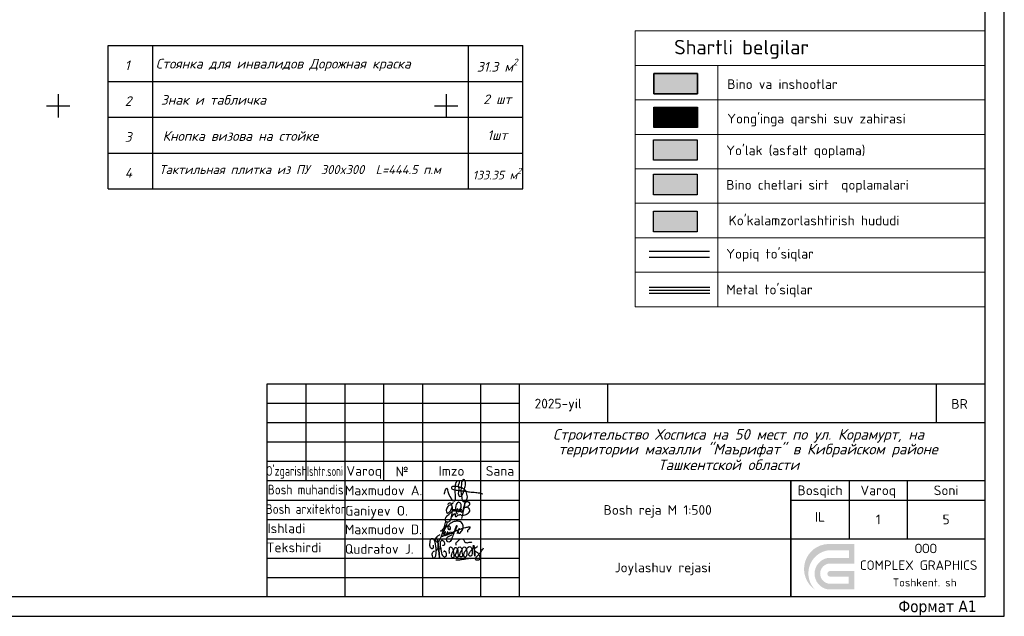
# Model space of a CAD drawing. Header units: millimetres. Extents: x -1999051 to 910003, y -179169 to 459591.
# Tile 365 of 656: x -1702509 to -1575611, y -179169 to -102209. Entities that reach past the tile are written whole.
import ezdxf
from ezdxf.enums import TextEntityAlignment as Align

# ---------------------------------------------------------------- set-up
doc = ezdxf.new("R2010")
doc.units = ezdxf.units.MM
doc.layers.get('Defpoints').update_dxf_attribs({"lineweight": 30, "true_color": 0x00b0eb})
for name, color, linetype in [('(001) Сетка', 92, 'Continuous'), ('GLUXOY OG', 7, 'Continuous'), ('METALL OG', 7, 'Continuous')]:
    doc.layers.add(name, color=color, linetype=linetype)
doc.styles.add('-GOST 250', font='isocpeui.ttf')
doc.styles.add('COMPLEX', font='isocpeur.ttf')
doc.styles.add('FAYZXON', font='GOTHICB.TTF')
doc.styles.get("Standard").update_dxf_attribs({"font": 'isocpeui.ttf'})
doc.linetypes.add('FENCELINE1', pattern='A,6.35,-2.54,[133,ltypeshp.shx,S=2.54,R=0,X=-2.54,Y=0],-2.54,25.4', length=36.83)
doc.linetypes.add('ОГРАДА_ГЛИН', pattern='A,4,["|",Standard,S=0.8,R=0,X=0,Y=-0.8],0.5,["|",Standard,S=0.8,R=0,X=0,Y=-0.8],3.5', length=8)

# ---------------------------------------------------------------- blocks, each defined once
blk = doc.blocks.new('A$C77aec0c1')
at = {"color": 184, "lineweight": 30}
for points in [[(-78.38131271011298, 25.21388700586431), (-78.38131271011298, 19.79743723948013), (-80.05334583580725, 15.39340606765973), (-82.68806330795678, 15.24154528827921), (-85.88012004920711, 18.27880580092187), (-87.60282130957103, 24.60643443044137), (-87.55235231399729, 33.4785716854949), (-85.77858974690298, 41.53703866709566), (-83.19454040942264, 44.87802546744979), (-79.54647045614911, 45.28299385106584), (-74.7837168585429, 37.3354916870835), (-71.43828727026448, 24.00774932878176), (-70.32271515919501, 12.75112639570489), (-70.5771842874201, 1.906071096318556), (-72.4532481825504, -8.184792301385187), (-74.47995314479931, -11.88012880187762), (-76.65866251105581, -12.43696032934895), (-79.29337998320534, -9.804665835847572), (-81.06674427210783, -2.515237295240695), (-80.50939989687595, 2.799970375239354), (-78.63469933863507, 6.343443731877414), (-76.25332253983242, 8.115178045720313), (-74.22661757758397, 8.570767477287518)], [(-70.25239909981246, 8.75258656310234), (-64.19821778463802, 15.39952532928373), (-63.40894784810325, 26.03341881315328), (-64.74115322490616, 36.46708988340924), (-65.76399743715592, 41.0897367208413), (-65.97653441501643, 40.38685639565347), (-65.37576810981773, 38.60301586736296), (-63.87196156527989, 30.59607789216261), (-63.40894784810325, 26.03341881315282), (-62.36317654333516, 17.41372238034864), (-61.31740523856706, 7.749214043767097), (-60.53307293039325, -1.262287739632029), (-59.74874062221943, -9.098375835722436), (-59.2258575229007, -11.57980499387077), (-59.5150228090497, -10.30603150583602), (-59.7716569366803, -8.767656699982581), (-61.00463941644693, 4.422823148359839), (-61.57869615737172, 9.74844633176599), (-62.15275289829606, 15.15600094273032), (-62.36891072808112, 16.81688866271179), (-60.51868385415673, 14.96835856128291), (-58.20589770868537, 15.68723229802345), (-56.61264196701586, 21.232817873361), (-56.71145070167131, 31.16451189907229), (-55.80471933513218, 37.08934982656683), (-53.17510799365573, 40.04494136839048), (-49.97027571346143, 39.71654178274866), (-45.94368318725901, 34.70845815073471), (-45.36845714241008, 29.70037451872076), (-46.27238524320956, 25.67748727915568), (-48.81981851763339, 25.02068810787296), (-50.29897266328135, 25.34908769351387)], [(-10.36332725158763, 26.11942423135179), (-11.28868578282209, 30.65789709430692), (-5.904802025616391, 37.3815634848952), (1.24900448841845, 43.45217603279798), (6.212270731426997, 44.29263580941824), (10.33430705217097, 42.19148991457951), (12.43738441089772, 37.98919812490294), (14.96107928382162, 34.45927557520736), (18.41012758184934, 33.03049655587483), (24.88761176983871, 33.534770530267), (29.43026560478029, 34.62736611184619), (33.63642032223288, 34.37522794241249), (35.06651476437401, 33.95499923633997)], [(-56.63358278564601, 20.26220782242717), (-55.65266897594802, 12.38186395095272), (-53.41380428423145, 2.023545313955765), (-50.85857394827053, -4.48218267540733), (-47.72635595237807, -7.44681833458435), (-43.44016263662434, -8.187977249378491), (-40.22552147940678, -6.458607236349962), (-38.65940992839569, -1.352844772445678), (-39.64853381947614, 2.929406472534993), (-41.46191996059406, 5.976392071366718), (-44.18200683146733, 7.705764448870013), (-46.98451686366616, 7.211657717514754), (-47.64392768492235, 5.729339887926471)], [(-30.37022462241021, 1.027356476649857), (-29.83874790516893, 17.35528437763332), (-28.37718437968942, 20.14297926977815), (-25.5869239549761, 19.87748654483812), (-20.53787982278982, 13.63835785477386), (-18.94344456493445, 4.61153663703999), (-17.48188103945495, -7.070233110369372), (-18.54483447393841, -11.05265472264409), (-21.86657672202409, -11.4508985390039), (-23.99248869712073, -7.866718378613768), (-23.32814024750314, -0.565611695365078), (-20.40500809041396, 7.266482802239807), (-16.95039921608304, 14.03660167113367), (-13.89440043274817, 18.68275982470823), (-9.642576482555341, 18.28451600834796), (-6.320839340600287, 10.85066296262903), (-4.992142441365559, -2.424074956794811), (-4.992142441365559, -8.795950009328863), (-8.978228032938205, -10.123423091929), (-12.29996517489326, -6.539245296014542), (-11.23701174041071, 0.2308735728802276), (-8.313879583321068, 6.337251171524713), (-6.852316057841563, 12.84187495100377), (-4.726404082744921, 17.88627455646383), (-0.2088366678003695, 20.54122308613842), (4.175859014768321, 17.88627455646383), (6.03603263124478, 9.655936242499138), (7.098986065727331, 1.027356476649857), (7.630462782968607, -6.804738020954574), (4.707335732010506, -8.795950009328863), (0.05690169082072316, -8.132213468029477), (-0.07597004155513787, -1.362096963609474), (3.245772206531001, 6.86824135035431), (7.763334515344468, 15.76231620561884), (10.5535949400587, 19.87748654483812), (16.0012440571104, 19.61199145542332), (19.32298630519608, 13.24011640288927), (20.38593973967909, 0.8946101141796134), (19.45585293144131, -6.141001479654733), (16.79846423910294, -9.19419146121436), (13.60959372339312, -8.530454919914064), (11.74942010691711, -0.96385314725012), (15.07115724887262, 6.86824135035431), (19.85446302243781, 14.16934803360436), (24.37203043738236, 19.87748654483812), (31.01550472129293, 21.07221326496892), (35.00159031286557, 14.5675894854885), (36.19741547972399, 0.8946101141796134), (34.0715035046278, -5.610013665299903), (29.28820283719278, -6.406496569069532), (26.89654739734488, -3.486055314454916), (30.48402800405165, 6.337251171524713), (35.40020040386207, 12.44363113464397), (39.65202435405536, 19.34649636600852), (40.4492445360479, 25.18738123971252), (40.6972237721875, 24.31052509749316), (43.89938043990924, -4.864757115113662), (43.81602285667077, -3.865409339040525), (42.93788251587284, 9.739231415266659), (43.06582503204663, 12.45725287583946), (45.48313367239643, 16.53792079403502), (50.40110853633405, 21.11825905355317), (52.2349345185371, 22.200886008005), (51.23466394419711, 21.78449011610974)], [(42.90287533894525, 10.75234727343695), (45.09337761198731, 7.658094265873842), (48.29627466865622, 5.717141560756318), (51.70919198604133, 3.671270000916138), (54.859582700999, -0.4204683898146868), (57.80128074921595, -5.834731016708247), (58.90391392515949, -10.66088483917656), (58.53636953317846, -15.48704102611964), (56.7521853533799, -17.91289319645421), (51.9740980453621, -18.54239213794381), (48.35115025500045, -18.07026793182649), (46.09337245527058, -15.60473277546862), (45.77833440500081, -12.56215692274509), (48.08861854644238, -9.414664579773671), (51.0814851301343, -6.319630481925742), (54.54866529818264, -2.634870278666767), (57.90908137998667, 0.9847462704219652), (62.217527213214, 6.347087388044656), (66.52651940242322, 12.8131229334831), (69.834429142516, 17.79665149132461)], [(-11.80559928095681, -17.26645815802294), (-2.735097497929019, -17.5279586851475), (7.905304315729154, -15.87180409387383), (17.57848186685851, -14.81041480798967), (25.11311381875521, -13.08979571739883), (30.92554491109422, -13.08979571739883)]]:
    blk.add_spline(points, degree=3, dxfattribs=at)
blk = doc.blocks.new('A$C4c4061ee')
at = {"color": 184, "lineweight": 30}
blk.add_spline([(-39.74353470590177, -7.066288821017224), (-36.82961242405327, 4.046206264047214), (-33.9923730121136, 7.878101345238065), (-31.15513360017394, -0.09223704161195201), (-24.10037650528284, -16.18619768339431), (-16.66013001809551, -23.47737302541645), (-13.89957347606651, -23.47737302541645), (-12.51929520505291, -17.8828110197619), (-12.51929520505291, 12.71720958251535), (-8.301108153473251, 24.82599777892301), (-4.390321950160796, 27.04849679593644), (-3.39345802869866, 21.37729285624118), (-5.693917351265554, 12.8704869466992), (-4.390321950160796, 8.042298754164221), (-4.390321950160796, -10.04424811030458), (-2.013179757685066, -12.57329535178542), (3.277884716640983, -9.967606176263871), (9.642495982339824, 6.126347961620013), (12.63310113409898, 19.46134856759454), (7.572085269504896, 28.88780565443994), (4.734845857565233, 26.58867120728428), (2.357703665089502, 16.62574009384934), (1.1307911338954, -1.154252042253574), (2.894470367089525, -14.18269141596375), (6.805256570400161, -24.83536091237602), (10.94609138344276, -24.83536091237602), (15.01024332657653, -21.31002055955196), (16.54388733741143, -17.24820618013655), (16.54388733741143, -9.890970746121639), (12.01963817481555, 1.987904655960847), (5.88507551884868, 7.352560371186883), (-2.703325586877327, 10.34143320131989), (-9.988117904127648, 12.10410662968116), (-16.96619212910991, 12.10410662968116), (-21.49044129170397, 11.18445545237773), (-22.48730521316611, 7.73574402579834), (-20.03348015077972, 5.436609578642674), (-13.95984342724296, 3.668518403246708), (-0.6938408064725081, 1.752574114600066), (10.96184832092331, 0.5263682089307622), (22.23410971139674, -1.236305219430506), (37.57053643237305, -2.61578848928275), (43.47506386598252, -3.61208160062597), (49.27660224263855, -4.469789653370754), (54.8951084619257, -6.391593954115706)], degree=3, dxfattribs=at)
blk = doc.blocks.new('Odil Ganiyev')
at = {"color": 184, "lineweight": 30}
for points in [[(278218.2051830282, -189287.7762238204), (278220.3753585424, -189298.3256989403), (278251.3946131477, -189228.5199908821), (278257.8389691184, -189293.9968684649), (278314.7725375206, -189205.9786257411), (278295.0414358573, -189231.061274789), (278320.1428341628, -189287.5561976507), (278380.2964745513, -189198.4648373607), (278354.815996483, -189238.8983742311), (278383.5186525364, -189286.4830800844), (278449.0446955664, -189192.0241665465), (278427.7340948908, -189223.4364403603), (278438.3041022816, -189281.1155268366), (278514.5707385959, -189197.3917197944), (278494.165717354, -189208.1631865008), (278504.9020986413, -189282.1896271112), (278604.2546478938, -188932.4946979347), (278562.7315404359, -189513.518486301)], [(278008.5945511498, -189094.8101020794), (278081.0024050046, -189029.3176129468), (278139.3426344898, -189054.7083433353), (278204.400167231, -188992.9621068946)], [(278173.5925280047, -189155.4917721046), (278172.6471103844, -189633.027333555), (278135.4993996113, -189698.8294876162), (278035.879343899, -189702.204108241), (278007.5494496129, -189605.357213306), (278073.6314762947, -189469.1911728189), (278127.884108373, -189405.1461013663), (278218.2051830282, -189287.7762238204)], [(278212.7110742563, -189508.6004389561), (278316.0087587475, -189388.4872286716), (278339.6422759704, -189482.9500730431), (278420.6783357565, -189424.9498474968), (278521.2825563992, -189381.9738374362)]]:
    blk.add_spline(points, degree=3, dxfattribs=at)
for points, knots in [([(278092.585464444, -189110.7355109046), (278063.2194188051, -189124.2674054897), (277979.370430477, -189180.2556237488), (277976.1723904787, -189468.8543651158), (278120.9857520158, -189357.1201562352), (278158.7843846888, -189260.4993996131), (278167.4294188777, -189221.9077254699)], [0, 0, 0, 0, 84.01965011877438, 319.3343002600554, 434.0069741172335, 519.9639260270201, 519.9639260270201, 519.9639260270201, 519.9639260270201]), ([(278167.4294188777, -189221.9077254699), (278181.3387233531, -189151.2748930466), (278170.7899638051, -189084.1800938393), (278111.1856448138, -189102.5741176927), (278092.585464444, -189110.7355109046)], [526.8260919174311, 526.8260919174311, 526.8260919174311, 526.8260919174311, 665.5590851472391, 706.3961257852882, 706.3961257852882, 706.3961257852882, 706.3961257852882]), ([(278396.1967646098, -189316.1294269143), (278466.1538288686, -189242.8891530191), (278495.302956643, -189144.9180396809), (278487.2601476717, -189009.0998779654), (278377.6673267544, -188943.6380905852), (278332.0648927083, -188997.5609160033), (278318.9360969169, -189019.7150940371), (278305.4029493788, -189050.3942673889), (278280.2404771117, -189133.7043541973), (278300.2727365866, -189288.4465314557), (278387.6358799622, -189385.8034520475)], [0, 0, 0, 0, 210.3316614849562, 341.5442091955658, 437.9935387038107, 521.2099932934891, 521.2099932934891, 521.2099932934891, 602.6433944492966, 823.015148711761, 823.015148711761, 823.015148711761, 823.015148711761]), ([(278616.6842967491, -189117.5460859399), (278680.2310006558, -189058.40023725), (278779.8970886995, -189126.564977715), (278816.8257756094, -189262.3978800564), (278675.2131768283, -189400.3526046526), (278594.5317891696, -189411.9745325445), (278531.2075642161, -189409.6795947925)], [498.211238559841, 498.211238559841, 498.211238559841, 498.211238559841, 560.9624334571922, 628.5608440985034, 789.1848951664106, 992.2030792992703, 992.2030792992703, 992.2030792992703, 992.2030792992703]), ([(278603.8079360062, -188938.7967392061), (278630.1334271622, -188908.0624409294), (278657.9278604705, -188890.0017188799), (278745.5528651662, -188896.5335061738), (278775.8709600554, -188979.5165954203), (278742.8387325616, -189053.7339745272), (278691.3271529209, -189101.1804010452), (278616.6842967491, -189117.5460859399)], [0, 0, 0, 0, 59.30168677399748, 137.8344496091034, 232.6714706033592, 306.9556540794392, 371.4434606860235, 371.4434606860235, 371.4434606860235, 371.4434606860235])]:
    blk.add_open_spline(points, degree=3, knots=knots, dxfattribs=at)
blk = doc.blocks.new('A$C919267a4')
at = {"color": 184, "lineweight": 30}
for points in [[(-21.28891376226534, -6.07468750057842), (-26.61016676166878, -9.239230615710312), (-29.95244480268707, -12.62353394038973), (-31.66755464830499, -15.56831034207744), (-31.66755464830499, -17.37034536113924), (-30.83199517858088, -19.65584763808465), (-28.50120006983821, -22.07320343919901), (-26.39027916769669, -22.82038424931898), (-24.10346157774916, -22.11715678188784), (-22.82812692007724, -19.91955468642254), (-19.66175895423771, -13.7662818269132), (-13.8233517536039, 4.263785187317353), (-12.20520664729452, 9.74823619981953), (-8.898565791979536, 21.20934672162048), (-7.702551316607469, 23.31874945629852), (-6.436172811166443, 23.31874945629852), (-5.876901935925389, 20.4486573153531), (-13.95777436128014, 7.055388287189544), (-17.08885321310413, 3.705744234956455), (-18.80874235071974, 2.207220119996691), (-19.60253321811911, 2.207220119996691), (-19.60253321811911, 3.617596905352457), (-18.94103636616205, 3.617596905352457)], [(17.92008094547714, 0.1315986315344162), (19.45321177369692, 1.247316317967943), (19.45321177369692, -2.055206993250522), (22.17714046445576, -2.81389970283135), (26.06207565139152, 0.9795443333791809), (28.74134406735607, 4.639099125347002), (25.57223169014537, 21.96670613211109), (16.90926291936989, 24.01962901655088), (8.380274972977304, 22.36836736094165), (-1.309746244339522, 15.76331423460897), (-3.721093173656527, 9.292150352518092), (-2.336798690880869, 4.873909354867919)], [(-14.77463167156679, -1.901233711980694), (-14.9802884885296, -1.437206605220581), (-15.41256670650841, -1.654144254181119), (-17.24281973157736, -7.852286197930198), (-16.78908316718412, -9.091566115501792), (-16.09406433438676, -9.490970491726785), (-13.52251071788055, -8.587969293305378), (-8.639011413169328, -0.5636550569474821), (-8.639011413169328, 0.09623043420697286), (-9.281899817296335, 0.3219807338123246), (-9.768410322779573, -0.424731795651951), (-11.73182915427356, -5.02654531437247), (-11.73182915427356, -6.688720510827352), (-10.00480454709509, -8.079878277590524), (-5.847489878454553, -5.048235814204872), (-3.620661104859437, -1.348259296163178), (-3.620661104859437, 0.01488618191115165), (-3.982521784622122, 0.5156342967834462), (-4.734075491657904, -0.346763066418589), (-6.793896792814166, -4.241472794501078), (-6.793896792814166, -5.910633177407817), (-5.09593617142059, -5.910633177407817), (-1.978365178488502, -4.074556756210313), (0.05362377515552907, -0.2076641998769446), (0.05362377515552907, -0.04074816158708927), (-0.4195796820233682, -0.9866100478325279), (-1.477329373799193, -4.158014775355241), (2.753656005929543, -1.682091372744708), (3.533042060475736, 0.0427098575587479), (3.421699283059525, 0.0427098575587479), (2.976341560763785, -1.487358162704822), (2.976341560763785, -3.657266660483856), (11.09299843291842, 1.30587091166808), (13.90232517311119, 4.559244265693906), (16.53327856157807, 11.02142626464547), (17.20216524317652, 13.20519456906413), (16.1319385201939, 13.87369772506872), (14.66039853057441, 12.75952796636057), (12.10624849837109, 5.448535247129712), (8.468002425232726, -4.74694924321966), (4.187711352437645, -16.79615523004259), (1.762213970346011, -21.00268133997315), (-1.519352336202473, -22.57121991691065), (-6.869722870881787, -17.08134465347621), (-5.799643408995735, -13.1600014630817), (5.329118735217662, -6.386777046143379)], [(0.4744022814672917, 7.09542628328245), (-0.3257475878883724, 5.90784702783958), (0.03762586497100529, 4.734556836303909), (2.273758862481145, 7.947144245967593), (-0.3816532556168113, 13.25489085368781), (-10.19268293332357, 8.114756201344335), (-13.46301723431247, -1.103972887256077), (-13.96615485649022, -3.087395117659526), (-9.382077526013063, -6.104429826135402), (-2.983352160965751, -4.914639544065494), (17.45941699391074, 3.869753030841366), (36.44557615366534, 10.35891970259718), (43.83406705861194, 11.61199971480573), (45.22134692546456, 11.61199971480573), (40.98891570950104, 4.418642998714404), (39.64245394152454, 1.835509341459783), (39.64245394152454, -0.2934961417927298)], [(21.28404206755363, 8.52179615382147), (16.23810038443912, -4.06350012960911)]]:
    blk.add_spline(points, degree=3, dxfattribs=at)
blk = doc.blocks.new('A$C5df6ade7')
at = {"true_color": 0x00005c}
h = blk.add_hatch(color=178, dxfattribs=at)
h.dxf.hatch_style = 1
edge = h.paths.add_edge_path()
edge.add_line((-16849.21810315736, 3326.462507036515), (-16849.21810315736, 964.251724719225))
edge.add_line((-16849.21810315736, 964.2517247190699), (-20181.69652540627, 964.2517247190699))
edge.add_ellipse((-19897.31690867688, 3002.324679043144), major_axis=(-2057.817567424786, 0.0001175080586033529), ratio=0.9999999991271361, start_angle=277.9434018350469, end_angle=442.05660470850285, ccw=False)
edge.add_line((-20181.69652540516, 5040.397633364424), (-17506.82744241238, 5040.397633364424))
edge.add_line((-17506.8274424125, 5040.397633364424), (-17506.8274424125, 6019.253246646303))
edge.add_line((-17506.8274424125, 6019.253246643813), (-20181.69652540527, 6019.253246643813))
edge.add_ellipse((-19750.8076520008, 3046.91204707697), major_axis=(3003.410966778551, 0.08913234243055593), ratio=0.999999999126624, start_angle=98.24678756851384, end_angle=224.8650110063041)
edge.add_ellipse((-20087.9373690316, 3608.142814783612), major_axis=(-3223.677377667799, 0.2010872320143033), ratio=0.9999999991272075, start_angle=271.6702301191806, end_angle=416.2416434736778, ccw=False)
edge.add_line((-20181.69652540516, 6830.456436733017), (-16849.21810315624, 6830.456436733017))
edge.add_line((-16849.21810315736, 6830.456436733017), (-16849.21810315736, 4313.284424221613))
edge.add_line((-16849.21810315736, 4313.284424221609), (-19971.31918665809, 4313.284424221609))
edge.add_ellipse((-19928.0987157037, 3007.217065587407), major_axis=(1306.782140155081, 0.6289266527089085), ratio=0.9999999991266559, start_angle=91.86776897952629, end_angle=268.0770805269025)
edge.add_line((-19971.31918665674, 1701.149706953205), (-17565.47256102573, 1701.149706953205))
edge.add_line((-17565.47256102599, 1701.149706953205), (-17565.47256102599, 2625.155906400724))
edge.add_line((-17565.47256102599, 2625.155906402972), (-19971.31918665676, 2625.155906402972))
edge.add_ellipse((-19936.69700466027, 2988.478745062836), major_axis=(364.9687394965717, 1.971714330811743e-05), ratio=0.9999999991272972, start_angle=95.4434556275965, end_angle=264.5565381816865, ccw=False)
edge.add_line((-19971.31918665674, 3351.801583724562), (-16849.218103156, 3326.462507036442))
at = {"color": 0, "linetype": 'Continuous', "lineweight": -2}
for p, q in [((-87499.99999999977, 27499.9999999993), (-87499.99999999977, 14999.99999999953)), ((-82499.99999999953, 27499.9999999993), (-82499.99999999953, -4.656612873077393e-10)), ((-77499.99999999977, 27499.9999999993), (-77499.99999999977, 14999.99999999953)), ((-72500, 27499.9999999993), (-72500, -4.656612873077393e-10)), ((-64999.99999999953, 27499.9999999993), (-64999.99999999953, -4.656612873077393e-10)), ((-60000, -4.656612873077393e-10), (-60000, 27494.84240810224)), ((-92499.99999999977, 24999.99999999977), (-60000, 24999.99999999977)), ((-92499.99999999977, 22499.99999999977), (-60000, 22499.99999999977)), ((-60000, 22499.99999999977), (0, 22499.99999999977)), ((-92499.99999999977, 19999.99999999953), (-60000, 19999.99999999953)), ((-92499.99999999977, 17499.99999999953), (-60000, 17499.99999999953)), ((-92499.99999999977, 14999.99999999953), (0, 14999.99999999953)), ((-25000, -4.656612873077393e-10), (-25000, 14999.99999999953)), ((-25000, 14999.99999999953), (-25000, -4.656612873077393e-10)), ((-17500, 14999.99999999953), (-17500, 7499.999999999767)), ((-10000, 14999.99999999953), (-10000, 7499.999999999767)), ((-92499.99999999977, 12499.9999999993), (-60000, 12499.9999999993)), ((-25000, 12499.9999999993), (0, 12499.9999999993)), ((-92499.99999999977, 9999.999999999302), (-60000, 9999.999999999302)), ((-92499.99999999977, 7499.999999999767), (-60000, 7499.999999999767)), ((-60000, 7499.999999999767), (0, 7499.999999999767)), ((-92499.99999999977, 4999.999999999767), (-60000, 4999.999999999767)), ((-92499.99999999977, 2499.999999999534), (-60000, 2499.999999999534))]:
    blk.add_line(p, q, dxfattribs=at)
for points in [[(-92499.99999999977, 27499.9999999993), (0, 27499.9999999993), (0, -4.656612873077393e-10), (-92499.99999999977, -4.656612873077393e-10)], [(0, -4.656612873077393e-10), (-92499.99999999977, -4.656612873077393e-10), (-92499.99999999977, 27499.9999999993), (0, 27499.9999999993)]]:
    blk.add_lwpolyline(points, close=True, dxfattribs=at)
for points in [[(-48653.0528951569, 27499.9999999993), (-48653.0528951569, 22499.99999999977)], [(-6294.517173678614, 27499.9999999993), (-6294.517173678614, 22499.99999999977)]]:
    blk.add_lwpolyline(points)
for name, p, xscale, yscale, zscale in [('A$C4c4061ee', (-67585.6137836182, 13619.19648465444), 52.29879610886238, 52.29879610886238, 52.29879610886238), ('A$C919267a4', (-69002.4344418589, 8374.750479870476), 58.07376934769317, 58.07376934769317, 58.07376934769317), ('A$C77aec0c1', (-67674.37335259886, 5552.314335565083), 43.88005645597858, 43.88005645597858, 43.88005645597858)]:
    blk.add_blockref(name, p, dxfattribs=dict(xscale=xscale, yscale=yscale, zscale=zscale))
at = {"xscale": 3.663389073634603, "yscale": 3.663389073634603, "zscale": 3.663389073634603, "rotation": 351.5695638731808}
blk.add_blockref('Odil Ganiyev', (-975122.1808933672, 846500.8340527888), dxfattribs=at)
at = {"color": 0, "linetype": 'Continuous', "lineweight": -2, "style": 'COMPLEX'}
for s, p in [('2025-yil', (-55002.36249046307, 24942.40284403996)), ('BR', (-3273.597561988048, 24900.02123679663)), ('Varoq', (-80000, 16249.99903188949)), ('№', (-75104.20896748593, 16175.1395594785)), ('Imzo', (-68749.99999999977, 16249.99999999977)), ('Sana', (-62500, 16249.99999999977)), ('Bosqich', (-21249.99999999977, 13749.99999999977)), ('Varoq', (-13750, 13749.99999999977)), ('Soni', (-5000, 13749.99999999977)), ('Bosh reja М 1:500', (-42177.76069064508, 11217.31982278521)), ('IL', (-21249.99999999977, 10325.81648568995)), ('5', (-5000, 9999.999999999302)), ('Ishladi', (-90024.58407967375, 8850.81159582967)), ('Tekshirdi', (-89033.19926613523, 6386.150706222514))]:
    blk.add_text(s, height=1250, dxfattribs=at).set_placement(p, align=Align.MIDDLE_CENTER)
for s, p in [('Строительство Хосписа на 50 мест по ул. Корамурт, на', (-55666.1440976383, 20285.61961933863)), ('территории махалли "Маърифат" в Кибрайском районе', (-54964.65987876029, 18382.33499539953)), ('Ташкентской области', (-42129.36563156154, 16355.63037975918))]:
    blk.add_text(s, height=1366.797409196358).set_placement(p)
for s, width, p in [("O'zgarish", 0.75, (-90000, 16249.99999999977)), ('Bosh muhandis', 0.85, (-87543.26795774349, 13845.46742230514)), ('Bosh arxitektor', 0.85, (-87538.53388077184, 11335.9577436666))]:
    blk.add_text(s, height=1250, dxfattribs=dict(at, width=width)).set_placement(p, align=Align.MIDDLE_CENTER)
at = {"color": 0, "linetype": 'Continuous', "lineweight": -2, "style": 'COMPLEX', "width": 0.6607011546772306}
blk.add_text('Ishtr.soni', height=1250, dxfattribs=at).set_placement((-87373.15462886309, 15604.65754682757), (-82748.24654612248, 15604.65754682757), align=Align.FIT)
at = {"color": 0, "linetype": 'Continuous', "lineweight": -2, "style": 'COMPLEX'}
for s, p in [('Maxmudov A.', (-82496.8826800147, 13117.82877940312)), ('Ganiyev O.', (-82453.11009812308, 10489.26988704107)), ('Maxmudov D.', (-82496.8826800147, 8089.452450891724)), ('Qudratov J.', (-82496.8826800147, 5561.597836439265))]:
    blk.add_text(s, height=1250, dxfattribs=at).set_placement(p)
at = {"style": 'COMPLEX'}
for s, p in [('ООО', (-9040.660218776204, 5644.689674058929)), ('СOMPLEX GRAPHICS', (-16079.60788188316, 3488.436960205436))]:
    blk.add_text(s, height=1217.658212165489, dxfattribs=at).set_placement(p)
at = {"ltscale": 100, "style": 'COMPLEX'}
blk.add_text('Toshkent. sh', height=1033.335218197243, dxfattribs=at).set_placement((-3649.607905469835, 1347.44770396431), align=Align.RIGHT)
blk = doc.blocks.new('A11111111111')
blk.add_lwpolyline([(-186449.5644650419, -2503181.251670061), (654550.4355349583, -2503181.251670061), (654550.4355349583, -1909181.251670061), (-186449.5644650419, -1909181.251670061)], close=True)
for points in [[(649550.4355349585, -2498181.251670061), (-166449.5644650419, -2498181.251670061), (-166449.5644650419, -1914181.25167006), (649550.4355349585, -1914181.25167006), (649550.4355349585, -2498181.251670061)], [(654550.4355349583, -2498181.251670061), (654550.4355349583, -1914181.25167006)]]:
    blk.add_lwpolyline(points)
at = {"xscale": 2.00000000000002, "yscale": 2.00000000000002, "zscale": 2.00000000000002}
blk.add_blockref('A$C5df6ade7', (649552.1657675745, -2498181.251670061), dxfattribs=at)
at = {"layer": 'Defpoints', "insert": (627239.3830185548, -2499105.165595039), "char_height": 3000.000000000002, "width": 29555.90565319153, "attachment_point": 1, "style": 'FAYZXON'}
blk.add_mtext('{\\fTahoma|b0|i0|c204|p34;Формат \\fTahoma|b0|i0|c0|p34;A1}', dxfattribs=at)
blk = doc.blocks.new('A$C74aa82d5')
at = {"lineweight": 13}
h = blk.add_hatch(color=1, dxfattribs=at)
h.dxf.hatch_style = 1
h.paths.add_polyline_path([(-42667.35555752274, 30094.89718987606), (-42667.35555752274, 27440.51739596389), (-37025.27140155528, 27440.51739596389), (-37025.27140155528, 30094.89718987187)])
at = {"true_color": 0xc4c4c4}
h = blk.add_hatch(color=9, dxfattribs=at)
h.dxf.hatch_style = 1
h.paths.add_polyline_path([(-37033.22073697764, 25752.36252900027), (-42675.3048929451, 25752.36252900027), (-42675.3048929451, 23097.9827350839), (-37033.22073697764, 23097.9827350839)])
h = blk.add_hatch()
h.set_pattern_fill('ANSI34', color=4, scale=15)
h.set_pattern_definition([(45, (433302.2925929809, 124215.540418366), (-202.055762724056, 202.055762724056), []), (45, (433369.6445429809, 124215.540418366), (-202.055762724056, 202.055762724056), []), (45, (433436.996492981, 124215.540418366), (-202.055762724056, 202.055762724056), []), (45, (433504.3485929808, 124215.540418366), (-202.055762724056, 202.055762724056), [])])
h.paths.add_polyline_path([(-37033.22073697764, 25752.36252900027), (-42675.3048929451, 25752.36252900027), (-42675.3048929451, 23097.9827350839), (-37033.22073697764, 23097.9827350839)])
at = {"true_color": 0x939598}
h = blk.add_hatch(color=252, dxfattribs=at)
h.dxf.hatch_style = 1
h.paths.add_polyline_path([(-42722.26539614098, 18886.54053160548), (-37080.18124017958, 18886.54053160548), (-37080.18124017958, 21540.92032552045), (-42722.26539614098, 21540.92032552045)])
at = {"true_color": 0xb1ab95}
h = blk.add_hatch(color=253, dxfattribs=at)
h.dxf.hatch_style = 1
h.paths.add_polyline_path([(-42722.26539614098, 14438.99764927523), (-37080.18124017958, 14438.99764927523), (-37080.18124017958, 17093.3774431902), (-42722.26539614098, 17093.3774431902)])
at = {"true_color": 0x7abf6e}
h = blk.add_hatch(color=83, dxfattribs=at)
h.dxf.hatch_style = 1
h.paths.add_polyline_path([(-42722.26539614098, 12321.79323163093), (-37080.18124017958, 12321.79323163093), (-37080.18124017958, 9667.413437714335), (-42722.26539614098, 9667.413437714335)])
at = {"linetype": 'ByBlock', "lineweight": 13, "ltscale": 12}
for p, q in [((-45096.83262066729, 31127.74838092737), (1.396983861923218e-09, 31127.74838092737)), ((-34415.19803938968, 31127.74838092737), (-34415.19803938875, 0)), ((-45096.83262066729, 26680.20549859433), (9.313225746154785e-10, 26680.20549859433)), ((-45096.83262066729, 22232.66261625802), (9.313225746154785e-10, 22232.66261625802)), ((-45096.83262066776, 17785.11973392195), (0, 17785.11973392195)), ((-45096.83262066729, 17785.11973392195), (4.656612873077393e-10, 17785.11973392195)), ((-45096.83262066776, 13337.57685158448), (0, 13337.57685158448)), ((-45096.83262066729, 8895.0857646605), (0, 8895.0857646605)), ((-45096.83262066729, 4452.594677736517), (0, 4452.594677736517)), ((-45096.83262066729, 0), (0, 0))]:
    blk.add_line(p, q, dxfattribs=at)
at = {"lineweight": 13, "ltscale": 500}
blk.add_lwpolyline([(-45096.83262066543, 0), (-45096.83262066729, 35585.39485410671), (1.396983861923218e-09, 35585.39485410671), (0, 0)], close=True, dxfattribs=at)
at = {"ltscale": 500}
for points in [[(-42667.35555752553, 30094.89718987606), (-37025.27140155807, 30094.89718987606), (-37025.27140155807, 27440.51739596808), (-42667.35555752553, 27440.51739596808)], [(-42667.35555752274, 30094.89718987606), (-42667.35555752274, 27440.51739596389), (-37025.27140155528, 27440.51739596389), (-37025.27140155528, 30094.89718987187), (-42667.35555752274, 30094.89718987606)], [(-42722.26539614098, 21540.92032552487), (-37080.18124017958, 21540.92032552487), (-37080.18124017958, 18886.54053160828), (-42722.26539614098, 18886.54053160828)], [(-42722.26539614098, 17093.37744319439), (-37080.18124017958, 17093.37744319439), (-37080.18124017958, 14438.99764927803), (-42722.26539614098, 14438.99764927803)], [(-42722.26539614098, 12321.79323163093), (-37080.18124017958, 12321.79323163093), (-37080.18124017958, 9667.413437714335), (-42722.26539614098, 9667.413437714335)]]:
    blk.add_lwpolyline(points, close=True, dxfattribs=at)
at = {"color": 0, "ltscale": 500}
blk.add_lwpolyline([(-42675.3048929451, 25752.36252900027), (-37033.22073697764, 25752.36252900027), (-37033.22073697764, 23097.98273508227), (-42675.3048929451, 23097.98273508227)], close=True, dxfattribs=at)
at = {"layer": 'GLUXOY OG', "color": 186, "linetype": 'ОГРАДА_ГЛИН', "lineweight": 30, "ltscale": 800}
for p, q in [((-43287.56251486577, 7144.258516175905), (-35490.1798302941, 7144.258516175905)), ((-35490.1798302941, 6344.258516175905), (-43287.56251486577, 6344.258516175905))]:
    blk.add_line(p, q, dxfattribs=at)
at = {"layer": 'METALL OG', "color": 5, "lineweight": 30, "ltscale": 120}
for p, q in [((-35471.88599152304, 2497.440288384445), (-43287.56251486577, 2497.440288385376)), ((-35471.88599152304, 1697.440288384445), (-43287.56251486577, 1697.440288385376))]:
    blk.add_line(p, q, dxfattribs=at)
at = {"layer": 'METALL OG', "color": 5, "linetype": 'FENCELINE1', "lineweight": 30, "ltscale": 120}
blk.add_line((-35471.88599152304, 2097.440288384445), (-43287.56251486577, 2097.440288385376), dxfattribs=at)
at = {"color": 1, "linetype": 'ByBlock', "style": 'COMPLEX'}
blk.add_text('Shartli belgilar', height=1870.806453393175, dxfattribs=at).set_placement((-40048.79318945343, 32545.9801285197))
at = {"lineweight": 20, "style": 'COMPLEX'}
for s, p in [('Bino va inshootlar', (-33208.0538883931, 28074.50204768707)), ("Yong'inga qarshi suv zahirasi", (-33208.0538883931, 23632.01096077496)), ("Yo'lak (asfalt qoplama)", (-33335.04148886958, 19542.88697614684)), ('Bino chetlari sirt  qoplamalari ', (-33335.04148886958, 15095.34409381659)), ("Ko'kalamzorlashtirish hududi", (-33014.35044892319, 10498.03598730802)), ("Yopiq to'siqlar", (-33335.04148886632, 6200.258329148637)), ("Metal to'siqlar", (-33335.04148886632, 1587.626564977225))]:
    blk.add_text(s, height=1250, dxfattribs=at).set_placement(p)
blk = doc.blocks.new('Setka')
at = {"layer": '(001) Сетка'}
for p, q in [((0, 1.5), (0, -1.5)), ((-1.5, 0), (1.5, 0))]:
    blk.add_line(p, q, dxfattribs=at)
blk = doc.blocks.new('A$C05d28b1e')
at = {"layer": '(001) Сетка', "xscale": 1000, "yscale": 1000, "zscale": 1000}
for p in [(84335, -112169), (134335, -112169)]:
    blk.add_blockref('Setka', p, dxfattribs=at)

msp = doc.modelspace()

# ---------------------------------------------------------------- block references
at = {"xscale": 0.5, "yscale": 0.5, "zscale": 0.5}
msp.add_blockref('A11111111111', (-1902886.002647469, 1072421.392270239), dxfattribs=at)
msp.add_blockref('A$C74aa82d5', (-1578109.919763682, -139231.835160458))

# ---------------------------------------------------------------- texts
at = {"color": 0, "linetype": 'Continuous', "lineweight": -2, "style": 'COMPLEX'}
msp.add_text('1', height=1250, dxfattribs=at).set_placement((-1591859.919763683, -166669.2335647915), align=Align.MIDDLE_CENTER)
at = {"lineweight": 20, "style": 'COMPLEX'}
msp.add_text('Joylashuv rejasi', height=1250, dxfattribs=at).set_placement((-1619624.02322476, -173056.1662721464), align=Align.MIDDLE)

# ---------------------------------------------------------------- next in the draw order: block references
at = {"color": 5, "lineweight": 50}
msp.add_blockref('A$C05d28b1e', (-1781886.086317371, -1136.907066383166), dxfattribs=at)

# ---------------------------------------------------------------- next in the draw order: linework, layer by layer
at = {"color": 186, "lineweight": 30, "ltscale": 500}
for p, q in [((-1691107.395451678, -110171.7108934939), (-1691107.395451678, -105552.464572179)), ((-1691107.395451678, -105552.464572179), (-1685333.337550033, -105552.464572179)), ((-1685333.337550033, -110171.7108934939), (-1685333.337550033, -105552.464572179)), ((-1685333.337550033, -110171.7108934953), (-1685333.337550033, -105552.4645721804)), ((-1685333.337550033, -105552.4645721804), (-1637654.794297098, -105552.4645721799)), ((-1644651.456767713, -110171.7108934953), (-1644651.456767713, -105552.4645721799)), ((-1637654.794297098, -110171.7108934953), (-1637654.794297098, -105552.4645721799)), ((-1691107.395451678, -114790.9572148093), (-1691107.395451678, -110171.7108934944)), ((-1691107.395451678, -110171.7108934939), (-1685333.337550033, -110171.7108934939)), ((-1685333.337550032, -114790.9572148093), (-1685333.337550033, -110171.7108934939)), ((-1685333.337550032, -114790.9572148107), (-1685333.337550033, -110171.7108934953)), ((-1685333.337550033, -110171.7108934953), (-1637654.794297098, -110171.7108934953)), ((-1644651.456767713, -114790.9572148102), (-1644651.456767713, -110171.7108934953)), ((-1637654.794297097, -114790.9572148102), (-1637654.794297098, -110171.7108934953)), ((-1691107.395451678, -119410.2035361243), (-1691107.395451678, -114790.9572148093)), ((-1691107.395451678, -114790.9572148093), (-1685333.337550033, -114790.9572148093)), ((-1685333.337550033, -119410.2035361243), (-1685333.337550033, -114790.9572148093)), ((-1685333.337550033, -119410.2035361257), (-1685333.337550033, -114790.9572148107)), ((-1685333.337550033, -114790.9572148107), (-1637654.794297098, -114790.9572148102)), ((-1644651.456767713, -119410.2035361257), (-1644651.456767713, -114790.9572148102)), ((-1637654.794297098, -119410.2035361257), (-1637654.794297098, -114790.9572148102)), ((-1691107.395451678, -124029.4498574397), (-1691107.395451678, -119410.2035361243)), ((-1691107.395451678, -119410.2035361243), (-1685333.337550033, -119410.2035361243)), ((-1685333.337550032, -124029.4498574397), (-1685333.337550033, -119410.2035361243)), ((-1685333.337550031, -124029.4498574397), (-1685333.337550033, -119410.2035361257)), ((-1685333.337550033, -119410.2035361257), (-1637654.794297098, -119410.2035361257)), ((-1644651.456767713, -124029.4498574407), (-1644651.456767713, -119410.2035361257)), ((-1637654.794297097, -124029.4498574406), (-1637654.794297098, -119410.2035361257)), ((-1691107.395451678, -124029.4498574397), (-1685333.337550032, -124029.4498574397)), ((-1685333.337550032, -124029.4498574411), (-1637654.794297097, -124029.4498574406))]:
    msp.add_line(p, q, dxfattribs=at)

# ---------------------------------------------------------------- next in the draw order: texts
at = {"color": 5, "lineweight": 13, "style": '-GOST 250'}
for s, p in [('1', (-1688961.401759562, -108719.647461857)), ('2', (-1688961.401759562, -113338.8937831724)), ('3', (-1688961.401759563, -117958.1401044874)), ('4', (-1688961.401759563, -122577.3864258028))]:
    msp.add_text(s, height=1250, dxfattribs=at).set_placement(p)
at = {"color": 250, "lineweight": 13, "style": '-GOST 250'}
for s, height, p in [('Стоянка для инвалидов Дорожная краска  ', 1250, (-1684962.987714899, -108509.9333649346)), ('Знак и табличка', 1250, (-1684302.67212603, -113182.3856112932)), (' Кнопка визова на стойке', 1250, (-1684879.553033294, -117840.2778510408)), ('Тактильная плитка из ПУ  300x300  L=444.5 п.м', 1157.163059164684, (-1684520.056753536, -122120.0073800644))]:
    msp.add_text(s, height=height, dxfattribs=at).set_placement(p)
at = {"color": 250, "ltscale": 100, "attachment_point": 2, "style": '-GOST 250'}
for s, insert, char_height, width in [('\\A1;31.3 м{\\H0.7x;\\S2^ ;}', (-1640963.258108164, -107237.0877328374), 1250, 7441.854980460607), ('\\A1;2 шт', (-1640963.258108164, -111856.3340541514), 1250, 7441.854980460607), ('\\A1;1шт', (-1640963.258108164, -116475.5803754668), 1250, 7441.854980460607), ('\\A1;133.35 м{\\H0.7x;\\S2^ ;}', (-1640994.513354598, -121322.0560474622), 1113.570181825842, 6629.622242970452)]:
    msp.add_mtext(s, dxfattribs=dict(at, insert=insert, char_height=char_height, width=width))

doc.saveas('drawing.dxf')
